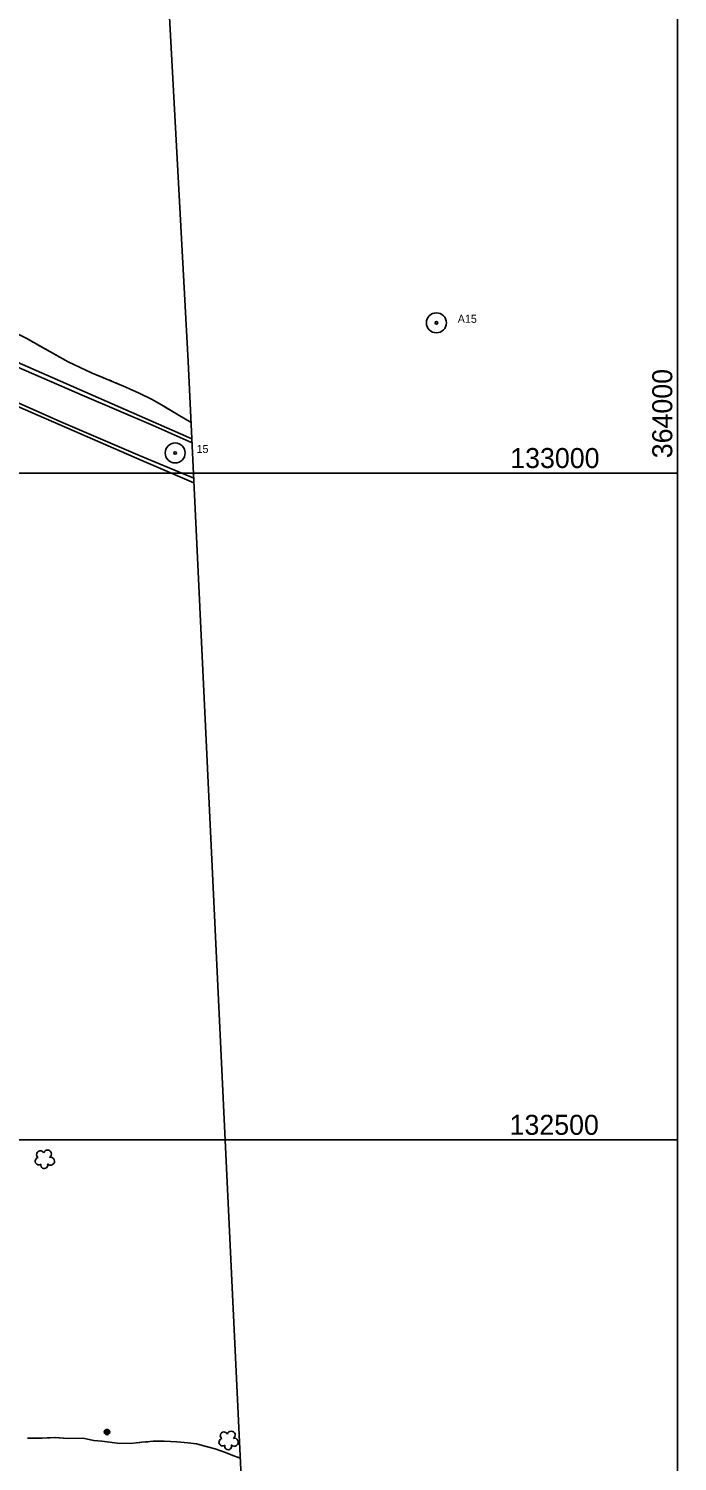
# Model space of a CAD drawing. Extents: x 353423 to 364002, y 127000 to 201942.
# Drawn here: x 363514 to 364000, y 132259 to 133333 of the extents above; entities that cross this region are included whole.
import ezdxf

# ---------------------------------------------------------------- set-up
doc = ezdxf.new("R2010")
doc.units = 0
for name, color, linetype in [('E_DTM_SlopeTop', 7, 'Continuous'), ('E_FEN_Generic', 7, 'Continuous'), ('E_LAND_BrushLine', 7, 'Continuous'), ('E_LAND_TreeLine', 7, 'Continuous'), ('E_RDWY_AsphConc', 7, 'Continuous'), ('E_RDWY_Gravel', 7, 'Continuous'), ('E_STRUCT_WingWall', 7, 'Continuous')]:
    doc.layers.add(name, color=color, linetype=linetype)

msp = doc.modelspace()

# ---------------------------------------------------------------- linework, layer by layer
at = {"layer": 'E_DTM_SlopeTop'}
for points in [[(363490.6, 133089.4), (363541.7, 133067.1), (363631.6, 133027.8), (363636.1, 133025.8)], [(363491, 133085.7), (363555.7, 133057.6), (363607, 133035.7), (363636.3, 133022.7)], [(363478.5, 133061.7), (363536.6, 133036.5), (363598.6, 133009.5), (363637.7, 132992.8)], [(363637.6, 132996.2), (363597.4, 133012.9), (363538, 133038.5), (363480.8, 133063.8)]]:
    msp.add_lwpolyline(points, dxfattribs=at)
at = {"layer": 'E_FEN_Generic'}
for centre, radius, start, end in [((363522.5, 132489), 2.78, 25.9259, 233.6989), ((363527.9, 132489.4), 2.97, 302.955, 164.1889), ((363521.5, 132484), 2.78, 102.6029, 303.614), ((363525.5, 132481.1), 2.61, 165.311, 23.2437), ((363530.2, 132484), 2.97, 220.6058, 103.5791), ((363659.2, 132273.3), 2.78, 102.6029, 303.614), ((363660.2, 132278.2), 2.78, 25.9259, 233.6989), ((363665.6, 132278.6), 2.97, 302.955, 164.1889), ((363667.9, 132273.3), 2.97, 220.6058, 103.5791), ((363663.3, 132270.3), 2.61, 165.311, 23.2437)]:
    msp.add_arc(centre, radius, start, end, dxfattribs=at)
at = {"layer": 'E_LAND_BrushLine'}
for radius in [2.02, 1.52, 1.01, 0.502]:
    msp.add_circle((363572.5, 132280.9), radius, dxfattribs=at)
at = {"layer": 'E_LAND_TreeLine'}
for p, q in [((364000, 132500), (364000, 135000)), ((364000, 131000), (364000, 133500)), ((360000, 133000), (364000, 133000)), ((360000, 133000), (364000, 133000)), ((360000, 132500), (364000, 132500)), ((360000, 132500), (364000, 132500))]:
    msp.add_line(p, q, dxfattribs=at)
at = {"layer": 'E_RDWY_AsphConc'}
for centre, radius in [((363819.4, 133112.7), 7.5), ((363819.4, 133112.7), 7.5), ((363819.4, 133112.7), 0.96), ((363819.4, 133112.7), 0.96), ((363623.6, 133015.1), 7.5), ((363623.6, 133015.1), 7.5), ((363623.6, 133015.1), 0.96), ((363623.6, 133015.1), 0.96)]:
    msp.add_circle(centre, radius, dxfattribs=at)
at = {"layer": 'E_RDWY_Gravel'}
for points in [[(363539.1, 134823), (363633.4, 133083.6)], [(363154.4, 131257.4), (363679.9, 132105.4), (363633.4, 133083.6)]]:
    msp.add_lwpolyline(points, dxfattribs=at)
at = {"layer": 'E_STRUCT_WingWall'}
for points in [[(363277.7, 133210.9), (363325.6, 133189), (363357.7, 133173.7), (363385.2, 133160.8), (363407.4, 133151), (363434.3, 133138), (363457.1, 133127.7), (363486, 133114.1), (363511.8, 133101.1), (363543.5, 133083.4)], [(363515.4, 133099.2), (363517, 133098.3)], [(363520.2, 133096.5), (363543.5, 133083.4)], [(363543.5, 133083.4), (363561.4, 133075), (363570.1, 133071.4)], [(363543.5, 133083.4), (363561.4, 133075), (363584.8, 133065.3), (363596, 133060.2), (363605.8, 133055.5), (363615.2, 133050.1), (363625.8, 133043.6), (363635.6, 133038)], [(363573.8, 133069.9), (363575.6, 133069.1)], [(363579.3, 133067.6), (363581.2, 133066.8)], [(363584.9, 133065.3), (363586.7, 133064.4)], [(363590.4, 133062.8), (363596, 133060.2), (363605.8, 133055.5), (363615.2, 133050.1), (363616.2, 133049.5)], [(363616.2, 133049.5), (363625.8, 133043.6), (363635.6, 133038)], [(363672.5, 132261.3), (363668, 132262.8), (363661.2, 132265.5), (363653.5, 132268.2), (363646.8, 132270), (363639.7, 132272.1), (363633.2, 132272.8), (363624.9, 132273.5), (363615.4, 132274), (363607.5, 132274), (363598.6, 132273.2), (363590.1, 132272.4), (363580.4, 132272.5), (363568.7, 132274), (363562.4, 132274.6), (363554.5, 132276.4), (363543.1, 132276.1), (363533.2, 132276.7), (363522, 132276.3), (363512.8, 132276.2)], [(363518.1, 132276.3), (363516.1, 132276.2)], [(363524, 132276.4), (363522.1, 132276.3)], [(363530, 132276.6), (363528, 132276.5)], [(363562.6, 132274.5), (363562.4, 132274.6), (363554.5, 132276.4), (363543.1, 132276.1), (363534, 132276.7)], [(363591.2, 132272.5), (363590.1, 132272.4), (363580.4, 132272.5), (363568.7, 132274), (363562.6, 132274.5)], [(363609, 132274), (363607.5, 132274), (363607, 132274)], [(363641.6, 132271.5), (363639.7, 132272.1), (363633.2, 132272.8), (363624.9, 132273.5), (363615.4, 132274), (363613, 132274)], [(363597.1, 132273.1), (363595.2, 132272.9)], [(363603.1, 132273.6), (363601.1, 132273.4)], [(363668.8, 132262.6), (363668, 132262.8), (363661.2, 132265.5), (363653.5, 132268.2), (363646.8, 132270), (363641.6, 132271.5)]]:
    msp.add_lwpolyline(points, dxfattribs=at)

# ---------------------------------------------------------------- texts
at = {"layer": 'E_LAND_TreeLine'}
msp.add_text('  364000  ', height=15, rotation=90, dxfattribs=at).set_placement((363996.2, 133000))
for s, p in [('  133000  ', (363863.6, 133003.8)), ('  132500  ', (363863.1, 132503.8))]:
    msp.add_text(s, height=15, dxfattribs=at).set_placement(p)
at = {"layer": 'E_RDWY_AsphConc'}
for s, p in [('A15', (363835.4, 133112.7)), ('A15', (363835.4, 133112.7)), ('15', (363639.6, 133015.1)), ('15', (363639.6, 133015.1))]:
    msp.add_text(s, height=6, dxfattribs=at).set_placement(p)

doc.saveas('drawing.dxf')
